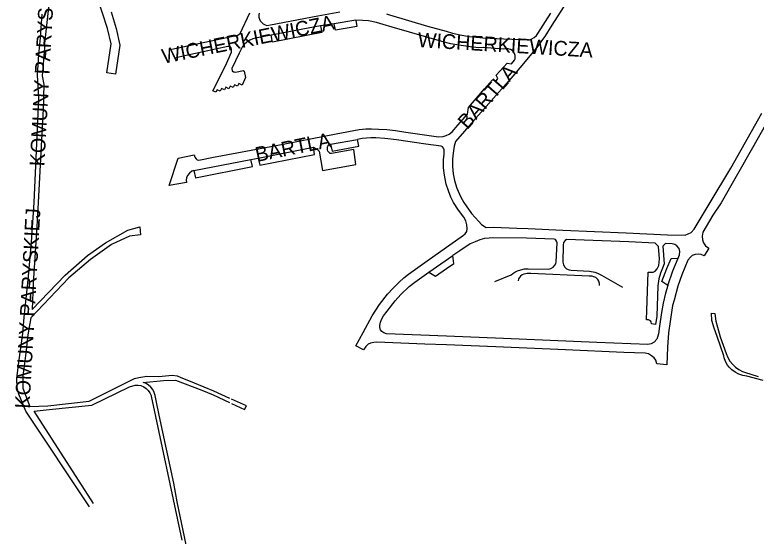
# Model space of a CAD drawing. Extents: x -304109 to -273954, y 21500 to 39796.
# Drawn here: x -297093 to -296590, y 24774 to 25127 of the extents above; entities that cross this region are included whole.
import ezdxf

# ---------------------------------------------------------------- set-up
doc = ezdxf.new("R2010")
doc.units = 0
doc.layers.add('krawedzie_ulic', color=7, linetype='Continuous')
doc.layers.add('nazwy_ulic', color=7, linetype='Continuous')

msp = doc.modelspace()

# ---------------------------------------------------------------- linework, layer by layer
at = {"layer": 'krawedzie_ulic'}
for points in [[(-296711.139, 25146.98), (-296713.412, 25143.439), (-296718.356, 25135.652), (-296720.628, 25132.139), (-296728.301, 25120.304), (-296733.214, 25112.583), (-296735.401, 25109.588)], [(-297069.218, 25136.563), (-297070.568, 25124.124), (-297072.356, 25107.738), (-297072.495, 25104.804), (-297074.102, 25085.959), (-297072.956, 25079.942), (-297073.193, 25071.659), (-297073.166, 25067.909), (-297076.697, 25000), (-297077.561, 24983.758), (-297080.021, 24944.951), (-297080.881, 24927.427), (-297058.466, 24950.65), (-297043.291, 24964), (-297030.945, 24972.554), (-297015.896, 24981.18), (-297007.86, 24983.446), (-297007.349, 24978.037), (-297014.8, 24977.232), (-297027.054, 24971.545), (-297041.3, 24961.384), (-297055.951, 24948.93), (-297081.742, 24921.746), (-297083.784, 24910.336), (-297084.923, 24899.881), (-297086.031, 24890.771), (-297087.06, 24882.397), (-297087.046, 24874.019), (-297082.273, 24861.562), (-297070.173, 24862.076), (-297042.102, 24865.197), (-297011.434, 24880.596), (-297008.431, 24881.397), (-297002.913, 24882.189), (-296994.959, 24881.931), (-296985.831, 24882.837), (-296982.53, 24882.342)], [(-297027.29, 25129.297), (-297023.79, 25118.09), (-297021.307, 25106.761), (-297024.373, 25087.061), (-297030.143, 25087.938), (-297027.295, 25107.527), (-297029.774, 25117.933), (-297036.421, 25139.057)], [(-297042.013, 24793.706), (-297085.057, 24858.399), (-297089.732, 24870.069), (-297090.259, 24871.645), (-297090.958, 24874.44), (-297091.235, 24880.635), (-297089.814, 24891.775), (-297087.161, 24911.034), (-297086.271, 24922.257), (-297083.422, 24947.445), (-297081.142, 24973.007), (-297079.512, 25000), (-297076.318, 25070.262), (-297077.243, 25086.361), (-297076.222, 25100.295), (-297075.133, 25111.6), (-297074.726, 25118.397), (-297073.887, 25127.627)], [(-296986.007, 25103.939), (-296941.419, 25113.386), (-296939.629, 25114.665), (-296933.134, 25128.671)], [(-296926.795, 25128.272), (-296926.978, 25127.212), (-296926.978, 25125.751), (-296926.722, 25124.325), (-296926.065, 25123.229), (-296925.188, 25122.169), (-296924.166, 25121.183), (-296922.814, 25120.379), (-296921.682, 25120.05), (-296919.163, 25120.415), (-296887.016, 25126.588), (-296872.186, 25129.281)], [(-296840.57, 25127.98), (-296838.492, 25127.183), (-296812.653, 25119.595), (-296799.978, 25116.062)], [(-296799.978, 25116.062), (-296795.864, 25114.824), (-296790.571, 25113.644), (-296784.5, 25112.636), (-296781.566, 25112.32), (-296775.224, 25111.745), (-296760.966, 25111.056), (-296744.877, 25110.222), (-296743.554, 25110.337), (-296741.857, 25110.942), (-296740.303, 25111.978), (-296738.894, 25113.216), (-296737.8, 25114.626), (-296729.008, 25128.399)], [(-296971.182, 25021.699), (-296972.423, 25021.151), (-296974.03, 25019.981), (-296975.454, 25018.264), (-296976.112, 25016.656), (-296976.331, 25015.231), (-296976.112, 25013.513), (-296987.798, 25011.466), (-296981.678, 25030.145), (-296970.978, 25032.265), (-296970.43, 25030.62), (-296969.663, 25029.67), (-296968.787, 25029.012), (-296967.728, 25028.756), (-296957.816, 25030.652), (-296916.447, 25038.499), (-296874.562, 25046.635), (-296858.978, 25049.447), (-296854.432, 25049.848), (-296850.634, 25049.884), (-296845.996, 25049.738), (-296840.299, 25049.409), (-296834.36, 25048.789), (-296827.495, 25047.729), (-296805.176, 25044.624), (-296802.035, 25044.843), (-296800.089, 25045.336), (-296798.047, 25046.401), (-296795.975, 25047.927), (-296792.034, 25052.504), (-296785.657, 25059.793), (-296784.938, 25064.514), (-296774.016, 25076.991), (-296768.531, 25083.188), (-296765.913, 25082.814), (-296764.91, 25084.044), (-296766.147, 25086.405), (-296758.732, 25094.568), (-296755.711, 25094.05), (-296753.669, 25096.554), (-296753.323, 25097.504), (-296753.18, 25098.541), (-296753.237, 25099.663), (-296753.669, 25100.93), (-296754.301, 25102.189), (-296755.221, 25103.11), (-296756.458, 25103.801), (-296757.897, 25104.118), (-296758.789, 25104.175), (-296761.435, 25104.002), (-296774.943, 25105.005), (-296777.899, 25104.889), (-296783.855, 25105.465), (-296792.76, 25106.838), (-296796.786, 25107.672), (-296802.994, 25109.17), (-296836.745, 25118.99), (-296842.79, 25120.77), (-296847.318, 25121.939), (-296852.65, 25123.072), (-296856.8, 25123.473), (-296861.291, 25123.619)], [(-296875.887, 25121.135), (-296885.211, 25119.681)], [(-296861.291, 25123.619), (-296875.887, 25121.135)], [(-296861.291, 25123.619), (-296860.517, 25119.257), (-296875.052, 25116.919), (-296875.887, 25121.135)], [(-296885.211, 25119.681), (-296918.671, 25113.404)], [(-296885.211, 25119.681), (-296884.401, 25115.164), (-296917.887, 25108.742), (-296918.671, 25113.404)], [(-296918.671, 25113.404), (-296929.32, 25111.472), (-296931.255, 25110.887), (-296933.154, 25109.973), (-296935.236, 25108.731), (-296936.989, 25107.05), (-296938.084, 25105.734), (-296940.488, 25101.252), (-296945.337, 25090.934), (-296945.081, 25089.379), (-296944.314, 25088.648), (-296943.694, 25088.502), (-296942.781, 25088.465), (-296937.632, 25089.415), (-296936.938, 25088.977), (-296936.098, 25084.774), (-296938.435, 25079.658), (-296940.589, 25080.645), (-296941.502, 25078.854), (-296943.511, 25079.804), (-296944.46, 25078.05), (-296946.505, 25078.927), (-296947.491, 25077.173), (-296949.39, 25078.123), (-296950.336, 25076.378), (-296952.308, 25077.365), (-296953.294, 25075.574), (-296955.303, 25076.415), (-296956.325, 25074.697), (-296958.22, 25075.61), (-296949.712, 25092.777), (-296945.555, 25102.032), (-296945.518, 25103.713), (-296945.883, 25104.846), (-296946.614, 25105.504), (-296947.271, 25105.833), (-296948.184, 25105.796), (-296973.132, 25100.428), (-296983.372, 25098.171)], [(-296735.401, 25109.588), (-296737.99, 25105.99), (-296745.342, 25096.943), (-296754.882, 25085.628), (-296761.038, 25078.719), (-296781.411, 25055.357), (-296793.651, 25041.25), (-296794.599, 25038.1), (-296795.376, 25033.465), (-296795.808, 25029.405), (-296795.807, 25024.409), (-296795.232, 25019.331), (-296794.398, 25014.898), (-296792.848, 25009.787), (-296790.432, 25004.029), (-296788.164, 25000.012), (-296782.822, 24992.54), (-296778, 24987.057), (-296776.028, 24985.01), (-296772.886, 24983.109), (-296767.845, 24983.256), (-296752.065, 24982.671), (-296744.496, 24982.453), (-296720.972, 24981.137), (-296677.92, 24979.462), (-296649.988, 24978.15), (-296638.007, 24977.931), (-296633.916, 24979.539), (-296631.797, 24981.805), (-296621.073, 24999.911), (-296607.09, 25023.375), (-296585.925, 25060.662)], [(-296572.571, 25071.783), (-296592.278, 25037.125), (-296613.59, 24999.823), (-296619.173, 24991.285), (-296625.894, 24979.88), (-296626.409, 24977.069), (-296626.263, 24974.729), (-296625.532, 24972.609), (-296624.144, 24970.709), (-296622.025, 24968.954), (-296625.021, 24963.91), (-296627.066, 24964.787), (-296629.039, 24965.006), (-296631.23, 24964.714), (-296633.276, 24963.983), (-296634.445, 24962.959), (-296636.198, 24960.839), (-296640.285, 24950.843), (-296642.915, 24943.323), (-296645.469, 24933.774), (-296646.492, 24930.192), (-296648.245, 24919.389), (-296649.268, 24911.566), (-296649.925, 24901.948), (-296650.436, 24889.958), (-296657.231, 24890.47), (-296657.961, 24892.956), (-296659.057, 24894.637), (-296660.737, 24895.953), (-296662.783, 24897.269), (-296665.194, 24897.781), (-296679.571, 24898.366), (-296719.199, 24899.973), (-296766.338, 24902.016), (-296799.922, 24903.397), (-296814.406, 24903.946), (-296847.138, 24905.227), (-296849.073, 24905.08), (-296851.448, 24904.532), (-296852.872, 24903.801), (-296854.589, 24902.229), (-296856.123, 24900.036), (-296861.346, 24902.741), (-296856.352, 24911.927), (-296850.259, 24923.2), (-296845.365, 24930.73), (-296839.858, 24937.728), (-296836.142, 24941.77), (-296831.942, 24946.047), (-296828.691, 24948.825), (-296825.622, 24951.347), (-296812.857, 24960.314), (-296788.323, 24977.771), (-296787.059, 24978.796), (-296786.036, 24980.258), (-296785.744, 24982.305), (-296785.963, 24984.937), (-296786.767, 24987.642), (-296788.155, 24990.055), (-296791.735, 24994.733), (-296795.143, 25000.011), (-296796.87, 25003.552), (-296798.567, 25007.956), (-296799.948, 25012.476), (-296800.826, 25016.065), (-296801.445, 25019.892), (-296801.81, 25023.656), (-296801.845, 25028.935), (-296801.371, 25032.736), (-296801.371, 25034.015), (-296801.407, 25035.587), (-296801.918, 25036.719), (-296802.576, 25037.633), (-296803.452, 25038.254), (-296813.801, 25039.636), (-296833.76, 25042.523), (-296841.707, 25043.291), (-296847.733, 25043.766), (-296851.129, 25043.839), (-296856.899, 25043.4), (-296860.286, 25042.744)], [(-296890.063, 25037.416), (-296888.383, 25036.612), (-296887.397, 25035.917), (-296886.192, 25034.784), (-296883.893, 25021.681), (-296861.311, 25025.771), (-296862.77, 25035.846), (-296877.877, 25033.142), (-296878.644, 25033.252), (-296879.52, 25034.019), (-296880.178, 25034.787), (-296880.47, 25035.81), (-296880.433, 25037.637), (-296880.178, 25038.295), (-296879.557, 25039.026), (-296878.388, 25039.574)], [(-296878.388, 25039.574), (-296860.286, 25042.744)], [(-296878.388, 25039.574), (-296877.429, 25034.692), (-296859.35, 25038.118), (-296860.286, 25042.744)], [(-296927.595, 25030.047), (-296890.063, 25037.416)], [(-296927.595, 25030.047), (-296926.459, 25025.276), (-296889.261, 25032.499), (-296890.063, 25037.416)], [(-296932.561, 25029.096), (-296927.595, 25030.047)], [(-296971.182, 25021.699), (-296932.561, 25029.096)], [(-296971.182, 25021.699), (-296970.136, 25016.725), (-296931.352, 25024.399), (-296932.561, 25029.096)], [(-296767.095, 24946.298), (-296755.99, 24950.904), (-296754.858, 24951.928), (-296753.579, 24952.768), (-296751.607, 24953.682), (-296749.488, 24954.413), (-296746.931, 24954.888), (-296744.447, 24955.108), (-296730.693, 24954.778), (-296729.086, 24955.253), (-296727.442, 24956.094), (-296726.273, 24957.446), (-296725.728, 24958.388), (-296725.384, 24959.675), (-296724.799, 24972.615), (-296725.164, 24973.858), (-296725.895, 24974.808), (-296726.918, 24975.101), (-296745.682, 24975.683), (-296768.366, 24975.972), (-296770.923, 24975.899), (-296774.064, 24975.46), (-296777.279, 24974.729), (-296780.42, 24973.413), (-296783.762, 24971.888), (-296790.703, 24967.282), (-296795.524, 24964.065)], [(-296642.76, 24962.165), (-296641.737, 24964.431), (-296641.664, 24966.698), (-296642.03, 24968.818), (-296643.637, 24970.572), (-296645.098, 24971.523), (-296646.705, 24972.035), (-296651.235, 24972.181), (-296653.207, 24970.28), (-296652.184, 24958.29), (-296653.426, 24955.512), (-296654.814, 24952.003), (-296655.91, 24948.202), (-296656.495, 24943.523), (-296657.302, 24922.955), (-296658.105, 24917.253), (-296660.808, 24917.764), (-296660.955, 24919.007), (-296661.539, 24919.811), (-296662.781, 24920.323), (-296664.242, 24920.469), (-296663.071, 24952.756), (-296659.637, 24952.829), (-296658.395, 24953.341), (-296657.007, 24955.095), (-296655.838, 24957.362), (-296655.546, 24959.482), (-296655.327, 24961.748), (-296656.058, 24970.137), (-296658.395, 24972.33), (-296676.108, 24973.277), (-296700.29, 24974.154), (-296718.443, 24974.808), (-296719.393, 24974.15), (-296720.489, 24972.834), (-296720.635, 24971.08), (-296720.892, 24959.518), (-296720.417, 24957.654), (-296719.614, 24956.192), (-296718.408, 24954.986), (-296716.728, 24954.218), (-296715.376, 24954.035), (-296702.956, 24953.414), (-296699.352, 24952.797), (-296697.416, 24952.139), (-296694.64, 24950.786), (-296680.52, 24942.51)], [(-296811.751, 24952.699), (-296807.222, 24950.104), (-296799.843, 24955.148), (-296794.794, 24958.728), (-296795.524, 24964.065)], [(-296811.751, 24952.699), (-296795.524, 24964.065)], [(-296649.84, 24943.63), (-296653.699, 24946.394), (-296650.338, 24955.167), (-296647.562, 24962.039), (-296642.76, 24962.165)], [(-296649.84, 24943.63), (-296646.34, 24953.539), (-296642.76, 24962.165)], [(-296649.84, 24943.63), (-296651.301, 24938.513), (-296652.835, 24931.787), (-296654.074, 24925.392), (-296655.389, 24916.189), (-296656.046, 24910.999), (-296656.484, 24909.244), (-296657.288, 24907.27), (-296659.041, 24905.369), (-296661.087, 24904.2), (-296663.352, 24903.688), (-296697.84, 24904.999), (-296761.261, 24907.711), (-296799.885, 24909.318), (-296840.593, 24910.922), (-296842.373, 24911.574), (-296843.651, 24912.597), (-296844.601, 24913.73), (-296845.076, 24915.156), (-296845.076, 24916.545), (-296844.674, 24918.796), (-296843.688, 24921.062), (-296842.446, 24923.109), (-296840.149, 24926.236), (-296834.638, 24933.391), (-296830.729, 24937.704), (-296825.22, 24942.953), (-296821.384, 24945.951), (-296811.751, 24952.699)], [(-296696.154, 24943.638), (-296696.044, 24945.027), (-296696.519, 24946.599), (-296697.286, 24947.732), (-296698.492, 24949.012), (-296699.917, 24949.67), (-296701.117, 24949.994), (-296703.126, 24950.104), (-296742.68, 24951.819), (-296745.15, 24951.851), (-296747.415, 24951.485), (-296748.547, 24950.864), (-296749.57, 24949.95), (-296750.922, 24948.269), (-296751.287, 24946.916)], [(-296585.165, 24879.281), (-296596.258, 24882.266), (-296598.955, 24882.747), (-296601.553, 24883.614), (-296603.997, 24884.851), (-296606.235, 24886.43), (-296608.22, 24888.317), (-296609.341, 24889.674), (-296610.572, 24892.081), (-296611.435, 24894.644), (-296611.742, 24896.08), (-296616.367, 24909.018), (-296618.284, 24914.865), (-296619.844, 24920.026), (-296620.208, 24924.934), (-296617.944, 24924.708), (-296617.223, 24919.419), (-296616.174, 24915.351), (-296614.154, 24908.92), (-296612.136, 24903.124), (-296610.168, 24897.532), (-296609.121, 24894.923), (-296607.716, 24892.489), (-296605.979, 24890.278), (-296603.947, 24888.336), (-296601.659, 24886.702), (-296599.164, 24885.409), (-296597.737, 24884.858), (-296588.399, 24881.997)], [(-297045.804, 24586.428), (-297045.318, 24587.072), (-297017.699, 24627.7), (-296991.427, 24686.362), (-296978.539, 24716.262), (-296971.394, 24742.015), (-296972.894, 24750.029), (-296976.278, 24767.899), (-296982.375, 24797.041), (-296984.606, 24809.717), (-296994.644, 24855.654), (-296997.009, 24866.833), (-296997.298, 24869.02), (-296997.976, 24871.12), (-296999.021, 24873.062), (-297000.4, 24874.785), (-297002.066, 24876.231), (-297003.965, 24877.353), (-297005.422, 24877.933), (-296991.692, 24879.38), (-296983.686, 24879.503), (-296965.799, 24872.608), (-296958.138, 24869.457), (-296946.987, 24864.371)], [(-296982.53, 24882.342), (-296980.323, 24881.471), (-296970.835, 24877.628), (-296957.77, 24872.249), (-296946.874, 24867.234)], [(-297039.233, 24795.905), (-297079.313, 24858.505), (-297069.345, 24859.661), (-297040.309, 24862.575), (-297014.788, 24874.921), (-297010.971, 24876.075), (-297008.972, 24876.125), (-297007.003, 24875.777), (-297005.142, 24875.045), (-297003.464, 24873.958), (-297002.035, 24872.56), (-297000.912, 24870.906), (-297000.14, 24869.061), (-297000.05, 24868.749), (-296994.822, 24844.332), (-296985.19, 24798.549), (-296979.365, 24771.008)], [(-296945.679, 24863.775), (-296936.757, 24859.706), (-296935.527, 24862.012), (-296945.566, 24866.632)]]:
    msp.add_lwpolyline(points, dxfattribs=at)

# ---------------------------------------------------------------- texts
at = {"layer": 'nazwy_ulic'}
for s, rotation, p in [('KOMUNY PARYSKIEJ', 86.84331, (-297072.525, 25024.335)), ('WICHERKIEWICZA', 11.39566, (-296991.726, 25094.017)), ('WICHERKIEWICZA', 356.56789, (-296819.517, 25105.384)), ('BARTLA', 48.49954, (-296785.657, 25049.061)), ('BARTLA', 11.39566, (-296928.436, 25027.441)), ('KOMUNY PARYSKIEJ', 86.84331, (-297082.613, 24860.034))]:
    msp.add_text(s, height=10, rotation=rotation, dxfattribs=at).set_placement(p)

doc.saveas('drawing.dxf')
